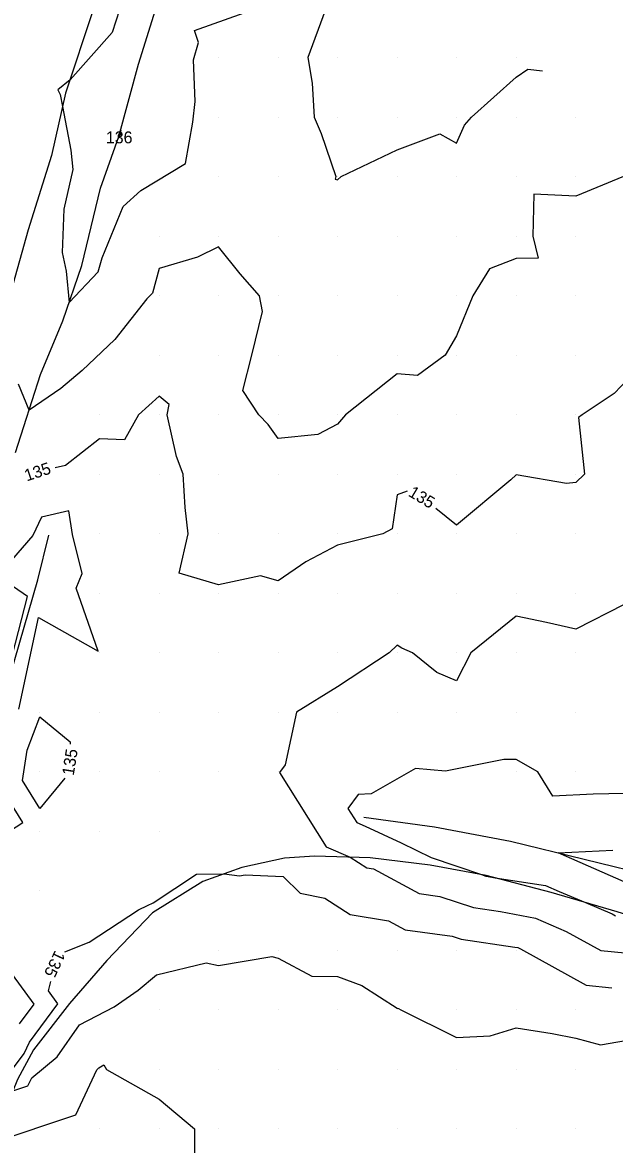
# Model space of a CAD drawing. Extents: x 2354170 to 2357230, y 866100 to 868290.
# Drawn here: x 2354917 to 2355016.5, y 867666.6 to 867855.9 of the extents above; entities that cross this region are included whole.
import ezdxf

# ---------------------------------------------------------------- set-up
doc = ezdxf.new("R2010")
doc.units = 0
for name, color, linetype in [('Default', 7, 'Continuous'), ('DTM Contours Major', 7, 'Continuous'), ('DTM Contours Major Text', 7, 'Continuous'), ('Exist DTM QL2 LIDAR Elevation Point', 7, 'Continuous'), ('PH Exist DTM Breakline', 7, 'Continuous')]:
    doc.layers.add(name, color=color, linetype=linetype)

msp = doc.modelspace()

# ---------------------------------------------------------------- linework, layer by layer
at = {"layer": 'Default'}
for points in [[(2354933.32, 867858.05), (2354932.08, 867854.26), (2354925.02, 867846.27), (2354922.95, 867844.62), (2354923.35, 867843.8), (2354923.78, 867841.81), (2354925.18, 867834.49), (2354925.47, 867831.22), (2354924, 867824.56), (2354923.73, 867817.29), (2354924.35, 867814.12), (2354924.89, 867808.86), (2354929.77, 867814.03), (2354930.4, 867816.4), (2354933.94, 867824.98), (2354936.89, 867827.67), (2354944.44, 867832.24), (2354945.66, 867839.18), (2354946.03, 867842.63), (2354945.77, 867849.67), (2354946.58, 867852.58), (2354945.96, 867854.59), (2354959.31, 867859.36)], [(2354967.9, 867857.95), (2354964.97, 867850.02), (2354965.7, 867845.75), (2354966.05, 867840.02), (2354967.21, 867837.26), (2354969.67, 867830.02), (2354969.54, 867829.59), (2354969.97, 867829.46), (2354970.58, 867830.02), (2354979.97, 867834.53), (2354987.15, 867837.2), (2354989.97, 867835.62), (2354991.31, 867838.68), (2354992.45, 867840.02), (2354999.97, 867846.74), (2355001.92, 867848.07), (2355004.4, 867847.81)], [(2354933.29, 867836.62), (2354933.4, 867836.69), (2354933.42, 867836.79), (2354933.54, 867837.85), (2354933.09, 867836.88), (2354933.12, 867836.72), (2354933.14, 867836.48), (2354933.29, 867836.62)], [(2355017.98, 867830.02), (2355009.97, 867826.73), (2355002.91, 867827.08), (2355002.77, 867820.02), (2355003.65, 867816.34), (2354999.97, 867816.27), (2354995.47, 867814.52), (2354992.68, 867810.02), (2354989.97, 867803.28), (2354988.04, 867800.02), (2354983.38, 867796.61), (2354979.97, 867796.92), (2354971.32, 867790.02), (2354969.97, 867788.46), (2354966.66, 867786.71), (2354959.97, 867786), (2354958.32, 867788.37), (2354956.74, 867790.02), (2354954.07, 867794.11), (2354955.55, 867800.02), (2354957.34, 867807.38), (2354956.85, 867810.02), (2354953.62, 867813.67), (2354949.97, 867818.24), (2354946.45, 867816.5), (2354939.97, 867814.57), (2354938.86, 867810.46), (2354937.95, 867809.49), (2354932.56, 867802.67), (2354927.08, 867797.46), (2354923.49, 867794.44), (2354918.15, 867790.81), (2354916.34, 867795.13)], [(2355059.63, 867820.19), (2355059.53, 867820.02), (2355049.97, 867814.57), (2355043.53, 867813.57), (2355039.97, 867814.75), (2355036.13, 867810.02), (2355029.97, 867803.4), (2355025.03, 867800.02), (2355019.97, 867797.27), (2355016.44, 867793.56), (2355011.04, 867790.02), (2355010.46, 867789.53), (2355011.44, 867780.02), (2355009.97, 867778.61), (2355008.41, 867778.46), (2354999.97, 867779.9), (2354999.07, 867779.11), (2354989.97, 867771.45), (2354986.47, 867774.28)], [(2354981.65, 867777.16), (2354979.97, 867776.59), (2354979.16, 867770.83), (2354977.56, 867770.02), (2354969.97, 867768.09), (2354964.66, 867765.33), (2354959.97, 867762.13), (2354957.04, 867762.95), (2354949.97, 867761.45), (2354943.35, 867763.4), (2354944.89, 867770.02), (2354944.36, 867774.41), (2354944.01, 867780.02), (2354942.93, 867782.98), (2354941.36, 867790.02), (2354941.69, 867791.74), (2354939.97, 867793.16), (2354936.5, 867790.02), (2354934.17, 867785.82), (2354929.97, 867785.99), (2354924.27, 867781.5), (2354922.5, 867781.11)], [(2354916.41, 867740.54), (2354919.72, 867755.95), (2354929.74, 867750.3), (2354926.08, 867760.87), (2354927.05, 867763.37), (2354925.43, 867769.9), (2354924.84, 867773.85), (2354920.23, 867772.83), (2354918.77, 867769.71), (2354915.17, 867765.59)], [(2354913.33, 867741.84), (2354917.9, 867759.49), (2354915.52, 867761.1)], [(2355018.11, 867758.15), (2355009.97, 867754), (2355005.09, 867755.14), (2354999.97, 867756.17), (2354992.36, 867750.02), (2354989.97, 867745.3), (2354986.66, 867746.71), (2354982.57, 867750.02), (2354980.76, 867750.81), (2354979.97, 867751.31), (2354978.61, 867750.02), (2354969.97, 867744.29), (2354963.06, 867740.02), (2354961.16, 867731.21), (2354960.21, 867729.9), (2354968.05, 867717.41), (2354972.1, 867715.68), (2354974.86, 867713.91), (2354975.99, 867713.73), (2354983.69, 867709.56), (2354987.16, 867709.08), (2354992.79, 867707.21), (2354997.35, 867706.55), (2355003.24, 867705.41), (2355008.39, 867703.22), (2355014.21, 867699.99), (2355018.22, 867699.59)], [(2354917.05, 867728.59), (2354917.81, 867733.65), (2354919.97, 867739.27), (2354925.04, 867735.09), (2354925.03, 867734.68)], [(2355020.74, 867726.42), (2355012.89, 867726.27), (2355006.13, 867725.93), (2355003.63, 867730.02), (2354999.97, 867732.07), (2354997.9, 867732.09), (2354988.07, 867730.14), (2354983.06, 867730.6), (2354975.61, 867726.32), (2354973.43, 867726.2), (2354971.7, 867723.84), (2354973.18, 867721.49), (2354974.62, 867720.88), (2354980.65, 867718.09), (2354985.69, 867715.64), (2354994.13, 867712.77), (2354994.88, 867712.52), (2354994.97, 867712.5), (2354996.45, 867712.22), (2355004.9, 867710.93), (2355007.2, 867709.92), (2355011.59, 867708.06), (2355016.08, 867706.15), (2355016.68, 867705.82)], [(2354924.13, 867728.98), (2354919.97, 867723.89), (2354917.05, 867728.59)], [(2354910, 867716.92), (2354917.12, 867721.49), (2354913.72, 867726.96)], [(2355091.5, 867696.1), (2355091.33, 867696.08), (2355088.38, 867695.97), (2355085.59, 867694.66), (2355085.15, 867692.66), (2355083.98, 867693.21), (2355078.77, 867693.36), (2355069.78, 867696.38), (2355069.24, 867696.52), (2355056.5, 867698.77), (2355050.86, 867699.96), (2355042.81, 867701.78), (2355038.96, 867703.16), (2355024.21, 867707.45), (2355021.26, 867710.2), (2355018.13, 867711.53), (2355007.02, 867716.41), (2355016.23, 867716.88)], [(2354924.14, 867699.76), (2354928.25, 867701.42), (2354936.51, 867706.81), (2354938.05, 867707.59), (2354938.99, 867708), (2354946.26, 867712.83), (2354950.94, 867712.9), (2354953.51, 867712.57), (2354954.46, 867712.69), (2354960.82, 867712.41), (2354963.68, 867709.62), (2354967.82, 867708.79), (2354972.09, 867706.05), (2354978.53, 867704.98), (2354981.32, 867703.47), (2354989.24, 867702.39), (2354990.71, 867701.9), (2354999.74, 867700.59), (2355000.26, 867700.49), (2355000.71, 867700.3), (2355011.73, 867694.17), (2355016.06, 867693.74)], [(2354916.54, 867687.67), (2354918.99, 867690.97), (2354914.32, 867697.43)], [(2354915.41, 867676.42), (2354917.95, 867677.27), (2354918.58, 867678.62), (2354922.84, 867682.15), (2354926.59, 867687.49), (2354932.42, 867690.56), (2354936.47, 867693.35), (2354939.57, 867695.89), (2354947.89, 867697.94), (2354949.97, 867697.49), (2354958.92, 867698.97), (2354959.97, 867698.69), (2354965.63, 867695.67), (2354969.97, 867695.64), (2354974.06, 867694.1), (2354979.97, 867690.34), (2354980.19, 867690.24), (2354980.61, 867690.02), (2354989.97, 867685.41), (2354995.6, 867685.65), (2354999.97, 867686.99), (2355006.03, 867686.08), (2355009.97, 867685.3), (2355014.14, 867684.18), (2355019.97, 867685.19)], [(2354914.21, 867678.51), (2354917.31, 867682.72), (2354918.2, 867684.62), (2354922.98, 867691.06), (2354921.42, 867693.2), (2354921.79, 867694.77)], [(2354912.07, 867667.72), (2354926.01, 867672.41), (2354929.53, 867679.96), (2354929.69, 867680.1), (2354929.84, 867680.31), (2354930.73, 867680.78), (2354931.14, 867680.02), (2354939.97, 867675.03), (2354945.96, 867670.02), (2354945.94, 867665.99)]]:
    msp.add_lwpolyline(points, dxfattribs=at)
at = {"layer": 'DTM Contours Major'}
for points in [[(2355059.63, 867820.19), (2355059.53, 867820.02), (2355049.97, 867814.57), (2355043.53, 867813.57), (2355039.97, 867814.75), (2355036.13, 867810.02), (2355029.97, 867803.4), (2355025.03, 867800.02), (2355019.97, 867797.27), (2355016.44, 867793.56), (2355011.04, 867790.02), (2355010.46, 867789.53), (2355011.44, 867780.02), (2355009.97, 867778.61), (2355008.41, 867778.46), (2354999.97, 867779.9), (2354999.07, 867779.11), (2354989.97, 867771.45), (2354986.47, 867774.28)], [(2354981.65, 867777.16), (2354979.97, 867776.59), (2354979.16, 867770.83), (2354977.56, 867770.02), (2354969.97, 867768.09), (2354964.66, 867765.33), (2354959.97, 867762.13), (2354957.04, 867762.95), (2354949.97, 867761.45), (2354943.35, 867763.4), (2354944.89, 867770.02), (2354944.36, 867774.41), (2354944.01, 867780.02), (2354942.93, 867782.98), (2354941.36, 867790.02), (2354941.69, 867791.74), (2354939.97, 867793.16), (2354936.5, 867790.02), (2354934.17, 867785.82), (2354929.97, 867785.99), (2354924.27, 867781.5), (2354922.5, 867781.11)], [(2354917.05, 867728.59), (2354917.81, 867733.65), (2354919.97, 867739.27), (2354925.04, 867735.09), (2354925.03, 867734.68)], [(2354924.13, 867728.98), (2354919.97, 867723.89), (2354917.05, 867728.59)], [(2354924.14, 867699.76), (2354928.25, 867701.42), (2354936.51, 867706.81), (2354938.05, 867707.59), (2354938.99, 867708), (2354946.26, 867712.83), (2354950.94, 867712.9), (2354953.51, 867712.57), (2354954.46, 867712.69), (2354960.82, 867712.41), (2354963.68, 867709.62), (2354967.82, 867708.79), (2354972.09, 867706.05), (2354978.53, 867704.98), (2354981.32, 867703.47), (2354989.24, 867702.39), (2354990.71, 867701.9), (2354999.74, 867700.59), (2355000.26, 867700.49), (2355000.71, 867700.3), (2355011.73, 867694.17), (2355016.06, 867693.74)], [(2354914.21, 867678.51), (2354917.31, 867682.72), (2354918.2, 867684.62), (2354922.98, 867691.06), (2354921.42, 867693.2), (2354921.79, 867694.77)]]:
    msp.add_lwpolyline(points, dxfattribs=at)
at = {"layer": 'Exist DTM QL2 LIDAR Elevation Point'}
for p, q in [((2354949.97, 867850.02), (2354949.97, 867850.02)), ((2354959.97, 867850.02), (2354959.97, 867850.02)), ((2354969.97, 867850.02), (2354969.97, 867850.02)), ((2354979.97, 867850.02), (2354979.97, 867850.02)), ((2354989.97, 867850.02), (2354989.97, 867850.02)), ((2354999.97, 867850.02), (2354999.97, 867850.02)), ((2354949.97, 867840.02), (2354949.97, 867840.02)), ((2354959.97, 867840.02), (2354959.97, 867840.02)), ((2354969.97, 867840.02), (2354969.97, 867840.02)), ((2354979.97, 867840.02), (2354979.97, 867840.02)), ((2354989.97, 867840.02), (2354989.97, 867840.02)), ((2354999.97, 867840.02), (2354999.97, 867840.02)), ((2355009.97, 867840.02), (2355009.97, 867840.02)), ((2354949.97, 867830.02), (2354949.97, 867830.02)), ((2354959.97, 867830.02), (2354959.97, 867830.02)), ((2354969.97, 867830.02), (2354969.97, 867830.02)), ((2354979.97, 867830.02), (2354979.97, 867830.02)), ((2354989.97, 867830.02), (2354989.97, 867830.02)), ((2354999.97, 867830.02), (2354999.97, 867830.02)), ((2355009.97, 867830.02), (2355009.97, 867830.02)), ((2354939.97, 867820.02), (2354939.97, 867820.02)), ((2354949.97, 867820.02), (2354949.97, 867820.02)), ((2354959.97, 867820.02), (2354959.97, 867820.02)), ((2354969.97, 867820.02), (2354969.97, 867820.02)), ((2354979.97, 867820.02), (2354979.97, 867820.02)), ((2354989.97, 867820.02), (2354989.97, 867820.02)), ((2354999.97, 867820.02), (2354999.97, 867820.02)), ((2355009.97, 867820.02), (2355009.97, 867820.02)), ((2354939.97, 867810.02), (2354939.97, 867810.02)), ((2354949.97, 867810.02), (2354949.97, 867810.02)), ((2354959.97, 867810.02), (2354959.97, 867810.02)), ((2354969.97, 867810.02), (2354969.97, 867810.02)), ((2354979.97, 867810.02), (2354979.97, 867810.02)), ((2354989.97, 867810.02), (2354989.97, 867810.02)), ((2354999.97, 867810.02), (2354999.97, 867810.02)), ((2355009.97, 867810.02), (2355009.97, 867810.02)), ((2354939.97, 867800.02), (2354939.97, 867800.02)), ((2354949.97, 867800.02), (2354949.97, 867800.02)), ((2354959.97, 867800.02), (2354959.97, 867800.02)), ((2354969.97, 867800.02), (2354969.97, 867800.02)), ((2354979.97, 867800.02), (2354979.97, 867800.02)), ((2354989.97, 867800.02), (2354989.97, 867800.02)), ((2354999.97, 867800.02), (2354999.97, 867800.02)), ((2355009.97, 867800.02), (2355009.97, 867800.02)), ((2354929.97, 867790.02), (2354929.97, 867790.02)), ((2354939.97, 867790.02), (2354939.97, 867790.02)), ((2354949.97, 867790.02), (2354949.97, 867790.02)), ((2354959.97, 867790.02), (2354959.97, 867790.02)), ((2354969.97, 867790.02), (2354969.97, 867790.02)), ((2354979.97, 867790.02), (2354979.97, 867790.02)), ((2354989.97, 867790.02), (2354989.97, 867790.02)), ((2354999.97, 867790.02), (2354999.97, 867790.02)), ((2355009.97, 867790.02), (2355009.97, 867790.02)), ((2354929.97, 867780.02), (2354929.97, 867780.02)), ((2354939.97, 867780.02), (2354939.97, 867780.02)), ((2354949.97, 867780.02), (2354949.97, 867780.02)), ((2354959.97, 867780.02), (2354959.97, 867780.02)), ((2354969.97, 867780.02), (2354969.97, 867780.02)), ((2354979.97, 867780.02), (2354979.97, 867780.02)), ((2354989.97, 867780.02), (2354989.97, 867780.02)), ((2354999.97, 867780.02), (2354999.97, 867780.02)), ((2355009.97, 867780.02), (2355009.97, 867780.02)), ((2354929.97, 867770.02), (2354929.97, 867770.02)), ((2354939.97, 867770.02), (2354939.97, 867770.02)), ((2354949.97, 867770.02), (2354949.97, 867770.02)), ((2354959.97, 867770.02), (2354959.97, 867770.02)), ((2354969.97, 867770.02), (2354969.97, 867770.02)), ((2354979.97, 867770.02), (2354979.97, 867770.02)), ((2354989.97, 867770.02), (2354989.97, 867770.02)), ((2354999.97, 867770.02), (2354999.97, 867770.02)), ((2355009.97, 867770.02), (2355009.97, 867770.02)), ((2354929.97, 867760.02), (2354929.97, 867760.02)), ((2354939.97, 867760.02), (2354939.97, 867760.02)), ((2354949.97, 867760.02), (2354949.97, 867760.02)), ((2354959.97, 867760.02), (2354959.97, 867760.02)), ((2354969.97, 867760.02), (2354969.97, 867760.02)), ((2354979.97, 867760.02), (2354979.97, 867760.02)), ((2354989.97, 867760.02), (2354989.97, 867760.02)), ((2354999.97, 867760.02), (2354999.97, 867760.02)), ((2355009.97, 867760.02), (2355009.97, 867760.02)), ((2354929.97, 867750.02), (2354929.97, 867750.02)), ((2354939.97, 867750.02), (2354939.97, 867750.02)), ((2354949.97, 867750.02), (2354949.97, 867750.02)), ((2354959.97, 867750.02), (2354959.97, 867750.02)), ((2354969.97, 867750.02), (2354969.97, 867750.02)), ((2354979.97, 867750.02), (2354979.97, 867750.02)), ((2354989.97, 867750.02), (2354989.97, 867750.02)), ((2354999.97, 867750.02), (2354999.97, 867750.02)), ((2355009.97, 867750.02), (2355009.97, 867750.02)), ((2354919.97, 867740.02), (2354919.97, 867740.02)), ((2354929.97, 867740.02), (2354929.97, 867740.02)), ((2354939.97, 867740.02), (2354939.97, 867740.02)), ((2354949.97, 867740.02), (2354949.97, 867740.02)), ((2354959.97, 867740.02), (2354959.97, 867740.02)), ((2354969.97, 867740.02), (2354969.97, 867740.02)), ((2354979.97, 867740.02), (2354979.97, 867740.02)), ((2354989.97, 867740.02), (2354989.97, 867740.02)), ((2354999.97, 867740.02), (2354999.97, 867740.02)), ((2355009.97, 867740.02), (2355009.97, 867740.02)), ((2354919.97, 867730.02), (2354919.97, 867730.02)), ((2354929.97, 867730.02), (2354929.97, 867730.02)), ((2354939.97, 867730.02), (2354939.97, 867730.02)), ((2354949.97, 867730.02), (2354949.97, 867730.02)), ((2354959.97, 867730.02), (2354959.97, 867730.02)), ((2354999.97, 867730.02), (2354999.97, 867730.02)), ((2355009.97, 867730.02), (2355009.97, 867730.02)), ((2354919.97, 867720.02), (2354919.97, 867720.02)), ((2354929.97, 867720.02), (2354929.97, 867720.02)), ((2354939.97, 867720.02), (2354939.97, 867720.02)), ((2354919.97, 867710.02), (2354919.97, 867710.02)), ((2354949.97, 867700.02), (2354949.97, 867700.02)), ((2354959.97, 867700.02), (2354959.97, 867700.02)), ((2354969.97, 867700.02), (2354969.97, 867700.02)), ((2354979.97, 867700.02), (2354979.97, 867700.02)), ((2354989.97, 867700.02), (2354989.97, 867700.02)), ((2354999.97, 867700.02), (2354999.97, 867700.02)), ((2354939.97, 867690.02), (2354939.97, 867690.02)), ((2354949.97, 867690.02), (2354949.97, 867690.02)), ((2354959.97, 867690.02), (2354959.97, 867690.02)), ((2354969.97, 867690.02), (2354969.97, 867690.02)), ((2354979.97, 867690.02), (2354979.97, 867690.02)), ((2354989.97, 867690.02), (2354989.97, 867690.02)), ((2354999.97, 867690.02), (2354999.97, 867690.02)), ((2355009.97, 867690.02), (2355009.97, 867690.02)), ((2354929.97, 867680.02), (2354929.97, 867680.02)), ((2354939.97, 867680.02), (2354939.97, 867680.02)), ((2354949.97, 867680.02), (2354949.97, 867680.02)), ((2354959.97, 867680.02), (2354959.97, 867680.02)), ((2354969.97, 867680.02), (2354969.97, 867680.02)), ((2354979.97, 867680.02), (2354979.97, 867680.02)), ((2354989.97, 867680.02), (2354989.97, 867680.02)), ((2354999.97, 867680.02), (2354999.97, 867680.02)), ((2355009.97, 867680.02), (2355009.97, 867680.02)), ((2354929.97, 867670.02), (2354929.97, 867670.02)), ((2354939.97, 867670.02), (2354939.97, 867670.02)), ((2354949.97, 867670.02), (2354949.97, 867670.02)), ((2354959.97, 867670.02), (2354959.97, 867670.02)), ((2354969.97, 867670.02), (2354969.97, 867670.02)), ((2354979.97, 867670.02), (2354979.97, 867670.02)), ((2354989.97, 867670.02), (2354989.97, 867670.02)), ((2354999.97, 867670.02), (2354999.97, 867670.02)), ((2355009.97, 867670.02), (2355009.97, 867670.02))]:
    msp.add_line(p, q, dxfattribs=at)
at = {"layer": 'PH Exist DTM Breakline'}
for points in [[(2354928.93, 867858.05), (2354924.28, 867844.06), (2354921.93, 867833.58), (2354917.99, 867821.09), (2354915.08, 867810.68)], [(2354915.85, 867783.68), (2354920.08, 867796.76), (2354923.84, 867805.78), (2354927.01, 867815.11), (2354930.12, 867828.11), (2354933.24, 867836.76), (2354936.55, 867848.91), (2354939.36, 867858.04)], [(2354897.56, 867687.9), (2354902.95, 867703.77), (2354910.02, 867725.15), (2354913.47, 867740.97), (2354919.62, 867762.28), (2354921.45, 867769.79)], [(2354974.37, 867722.43), (2354986.27, 867720.8), (2354999.03, 867718.35), (2355023.75, 867712.35), (2355035.43, 867708.95), (2355049.55, 867704.91), (2355060.4, 867701.58), (2355072.29, 867699.75), (2355078.27, 867699.66), (2355087.92, 867700.15), (2355094.98, 867701.47)], [(2355083.17, 867686.49), (2355059.58, 867693.39), (2355041.6, 867698.83), (2355016.96, 867706.49), (2355005.86, 867709.73), (2354994.92, 867712.62), (2354985.54, 867714.32), (2354975.45, 867715.58), (2354966.09, 867715.86), (2354961.04, 867715.51), (2354953.9, 867713.97), (2354947.33, 867711.61), (2354938.85, 867706.36), (2354931.2, 867698.35), (2354924.96, 867691.1), (2354918.91, 867683.32), (2354916.19, 867678.33), (2354911.84, 867667.7), (2354906.55, 867654.45), (2354905.25, 867651.7)]]:
    msp.add_lwpolyline(points, dxfattribs=at)

# ---------------------------------------------------------------- texts
at = {"layer": 'Default'}
msp.add_text('136', height=2, dxfattribs=at).set_placement((2354931.05, 867835.62))
for rotation, p in [(18.3011, (2354917.75, 867778.8)), (329.0974, (2354981.7, 867776.46)), (81.0244, (2354925.64, 867729.31)), (244.6918, (2354922.52, 867700.15))]:
    msp.add_text('135', height=2, rotation=rotation, dxfattribs=at).set_placement(p)
at = {"layer": 'DTM Contours Major Text'}
for rotation, p in [(18.3011, (2354917.75, 867778.8)), (329.0974, (2354981.7, 867776.46)), (81.0244, (2354925.64, 867729.31)), (244.6918, (2354922.52, 867700.15))]:
    msp.add_text('135', height=2, rotation=rotation, dxfattribs=at).set_placement(p)

doc.saveas('drawing.dxf')
